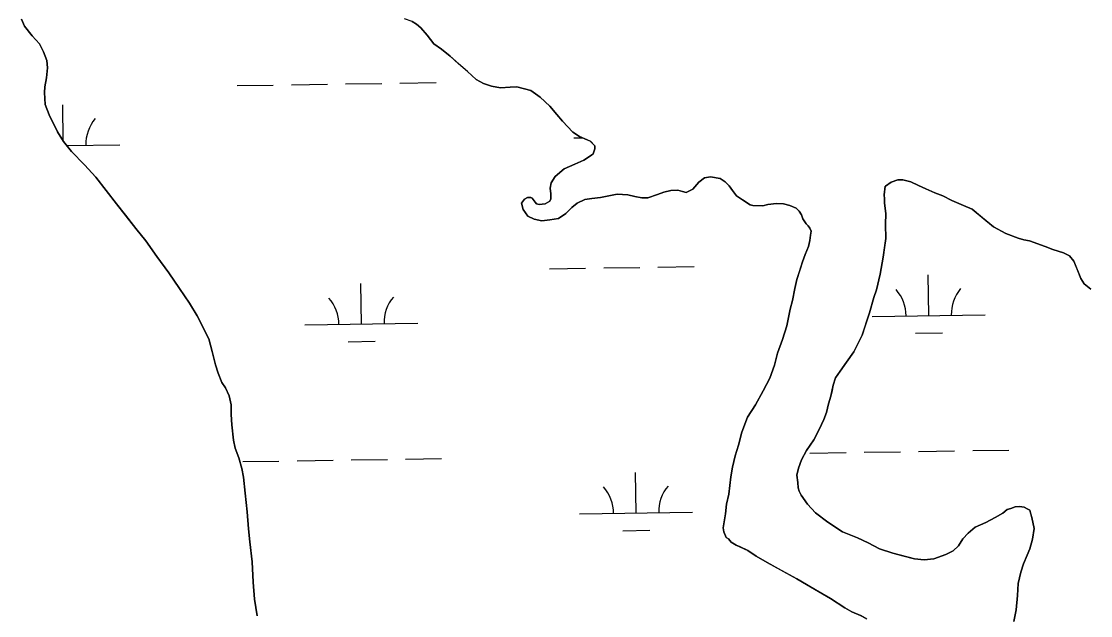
# Model space of a CAD drawing. Extents: x 3807117 to 3845308, y 337856 to 363736.
# Drawn here: x 3829195 to 3830141, y 359516 to 360041 of the extents above; entities that cross this region are included whole.
import ezdxf

# ---------------------------------------------------------------- set-up
doc = ezdxf.new("R2010")
doc.units = 0
doc.layers.add('V-TOPO-SHOR', color=7, linetype='Continuous')
doc.layers.add('V-WETL-SWMP', color=7, linetype='Continuous')

msp = doc.modelspace()

# ---------------------------------------------------------------- linework, layer by layer
at = {"layer": 'V-TOPO-SHOR'}
for points in [[(3829195.3, 360043.39), (3829198.14, 360037.1), (3829204.96, 360028.48), (3829211.36, 360021.44), (3829214.99, 360014.37), (3829217.84, 360006.9), (3829218.31, 360000.18), (3829217.62, 359991.48), (3829216.13, 359983.57), (3829215.79, 359978.43), (3829216.31, 359967.77), (3829219.97, 359958.72), (3829227.25, 359943.79), (3829232.48, 359935.16), (3829239.7, 359926.15), (3829251.29, 359914.43), (3829261.29, 359903.48), (3829279.33, 359879.98), (3829287.35, 359869.8), (3829296.57, 359858.05), (3829305.39, 359847.09), (3829315.02, 359833.37), (3829325.85, 359818.87), (3829335.1, 359805.15), (3829343.94, 359792.21), (3829350.78, 359780.83), (3829361.29, 359760.41), (3829364.17, 359749.38), (3829367.07, 359737.56)], [(3829880.7, 359876.12), (3829875.14, 359878.43), (3829869.59, 359879.95), (3829863.27, 359880.27), (3829855.77, 359879.39), (3829851.44, 359878.16), (3829842.35, 359878.45), (3829839.97, 359879.22), (3829833.21, 359883.48), (3829828.03, 359886.98), (3829824.42, 359891.68), (3829821.61, 359896), (3829818.01, 359899.51), (3829813.64, 359902.23), (3829804.93, 359903.71), (3829799.8, 359902.86), (3829794.71, 359899.25), (3829789.25, 359892.87), (3829786.89, 359891.65), (3829783.35, 359890.03), (3829780.18, 359890.79), (3829776.22, 359891.93), (3829769.9, 359891.86), (3829763.59, 359890.2), (3829758.09, 359888.17), (3829749.43, 359885.3), (3829744.29, 359885.24), (3829737.96, 359886.36), (3829732.01, 359887.87), (3829722.52, 359888.55), (3829713.46, 359886.87), (3829707.54, 359885.62), (3829700.05, 359884.74), (3829693.74, 359883.88), (3829687.06, 359880.64), (3829682.36, 359876.64), (3829676.89, 359871.44), (3829670.62, 359867.03), (3829662.73, 359865.75), (3829655.63, 359864.88), (3829648.89, 359866.38), (3829643.33, 359869.09), (3829639.31, 359874.97), (3829637.67, 359880.48), (3829640.4, 359884.07), (3829643.15, 359885.68), (3829645.91, 359885.71), (3829647.1, 359884.93), (3829648.71, 359882.98), (3829651.11, 359879.84), (3829653.49, 359879.47), (3829658.62, 359879.93), (3829662.94, 359882.35), (3829663.71, 359884.33), (3829663.66, 359888.68), (3829663.2, 359893.81), (3829663.94, 359898.56), (3829667.43, 359904.13), (3829675.65, 359910.94), (3829685.09, 359915), (3829692.95, 359918.64), (3829699.61, 359923.06), (3829701.18, 359924.27), (3829702.71, 359928.63), (3829702.68, 359931.39), (3829698.68, 359935.3), (3829695.91, 359936.45), (3829689.16, 359939.54), (3829683.18, 359943.42), (3829673.99, 359953.19), (3829669.18, 359959.06), (3829662.77, 359966.5), (3829654.39, 359974.31), (3829646.02, 359980.14), (3829633.74, 359983.55), (3829627.82, 359983.09), (3829619.13, 359982.6), (3829611.21, 359984.09), (3829604.08, 359986.38), (3829597.72, 359989.86), (3829590.13, 359996.89), (3829582.15, 360003.91), (3829574.56, 360010.54), (3829566.99, 360016.78), (3829560.22, 360021.44), (3829554.2, 360029.28), (3829548.6, 360035.53), (3829545.01, 360039.05), (3829541.03, 360041.37), (3829534.29, 360043.67)], [(3830141.48, 359804.4), (3830135.5, 359809.08), (3830132.68, 359813.78), (3830129.43, 359822.04), (3830126.58, 359829.12), (3830122.58, 359833.82), (3830117.41, 359836.53), (3830107.89, 359839.58), (3830101.15, 359842.27), (3830087.26, 359847.25), (3830082.12, 359847.98), (3830077.36, 359849.51), (3830066.25, 359853.73), (3830055.52, 359859.53), (3830045.55, 359867.72), (3830036.38, 359875.12), (3830028.83, 359878.59), (3830018.51, 359882.82), (3830010.56, 359887.07), (3830003.42, 359889.76), (3829995.48, 359893.22), (3829989.12, 359896.31), (3829982.37, 359899.4), (3829975.24, 359901.29), (3829970.89, 359901.24), (3829964.99, 359899.2), (3829959.89, 359895.59), (3829959.5, 359895.58)], [(3829959.5, 359895.58), (3829958.79, 359888.07), (3829958.83, 359884.51), (3829958.88, 359880.56), (3829960.17, 359871.49), (3829959.88, 359861.61), (3829960.02, 359849.36), (3829958.92, 359841.45), (3829957.84, 359832.74), (3829955.24, 359817.7), (3829951.84, 359803.84), (3829949.55, 359797.09), (3829945.75, 359783.62), (3829941.93, 359772.12), (3829939.26, 359763.79), (3829931.92, 359749.09), (3829925.31, 359739.92), (3829919.86, 359731.96), (3829915.59, 359725.99), (3829913.68, 359719.64), (3829912.55, 359714.89), (3829911.43, 359709.74), (3829909.53, 359703), (3829907.64, 359695.48), (3829905.34, 359689.13), (3829901.09, 359680.39), (3829896.45, 359671.25), (3829889.85, 359661.69), (3829885.59, 359653.35), (3829882.91, 359646.21), (3829881.4, 359639.87), (3829882.26, 359633.56), (3829882.71, 359628.82), (3829883.54, 359625.67), (3829885.16, 359622.13), (3829890.78, 359614.29), (3829897.98, 359606.47), (3829908.74, 359598.3), (3829921.87, 359589.75), (3829934.97, 359584.37), (3829944.5, 359580.13), (3829954.44, 359574.71), (3829966.33, 359570.9), (3829975.05, 359568.63), (3829985.35, 359565.98), (3829994.06, 359564.89), (3830002.74, 359565.78), (3830013.36, 359569.85), (3830019.65, 359573.08)], [(3829893.97, 359855.73), (3829892.75, 359858.48), (3829891.54, 359860.44), (3829889.55, 359862.39), (3829886.73, 359866.71), (3829885.51, 359870.25), (3829883.5, 359873.39), (3829880.7, 359876.12)], [(3829943.29, 359512.56), (3829937.72, 359515.66), (3829930.18, 359519.13), (3829923.82, 359522.61), (3829911.08, 359530.76), (3829897.96, 359538.52), (3829890, 359543.17), (3829881.25, 359548.21), (3829867.73, 359555.56), (3829855.01, 359562.53), (3829845.47, 359568.35), (3829837.9, 359573.39), (3829831.15, 359576.48), (3829827.58, 359578.02), (3829823.2, 359580.73), (3829820.8, 359583.48), (3829818.81, 359584.64), (3829816.78, 359589.75), (3829816.34, 359593.3), (3829817.45, 359600.43), (3829818.18, 359605.57), (3829819.27, 359614.27), (3829821.14, 359622.99), (3829822.24, 359630.9), (3829822.94, 359638.41), (3829824.42, 359647.12), (3829826.68, 359657.03), (3829829.74, 359666.54), (3829832.77, 359678.03), (3829837.75, 359691.13), (3829844.74, 359702.27), (3829851.71, 359714.6), (3829857.51, 359725.73), (3829861.73, 359737.23), (3829864.37, 359747.93), (3829868.58, 359759.83), (3829872.4, 359772.12), (3829875.39, 359786.77), (3829877.68, 359794.3), (3829879.53, 359804.99), (3829881.42, 359812.92), (3829883.71, 359820.05), (3829886.37, 359828.78), (3829888.67, 359835.12), (3829891.75, 359842.27), (3829892.88, 359847.42), (3829893.61, 359852.17), (3829893.97, 359855.73)], [(3829367.07, 359737.56), (3829369.53, 359730.08), (3829372.78, 359721.82), (3829376, 359717.11), (3829379.24, 359710.04), (3829380.91, 359702.15), (3829381.01, 359693.46), (3829381.5, 359684.38), (3829382.84, 359670.96), (3829384.5, 359663.87), (3829387.76, 359655.22), (3829390.24, 359645.76), (3829391.9, 359638.28), (3829393.25, 359624.07), (3829395.02, 359607.49), (3829396.37, 359592.5), (3829397.29, 359581.05), (3829399.47, 359563.3), (3829400.46, 359545.13), (3829401.43, 359530.13), (3829403.96, 359515.54)], [(3830019.65, 359573.08), (3830024.34, 359577.48), (3830028.22, 359583.45), (3830032.9, 359588.64), (3830039.16, 359593.85), (3830048.6, 359597.91), (3830056.85, 359602.34), (3830063.52, 359606.37), (3830067.43, 359609.58), (3830070.58, 359610.4), (3830074.52, 359612.03), (3830078.47, 359612.07), (3830082.42, 359611.72), (3830085.21, 359610.17), (3830087.59, 359609.01), (3830088.42, 359605.47), (3830089.24, 359602.32), (3830091.33, 359592.86), (3830089.85, 359583.36), (3830087.58, 359574.64), (3830085.27, 359569.08), (3830081.81, 359561.54), (3830079.52, 359554.01), (3830077.26, 359544.1), (3830076.59, 359533.43), (3830075.55, 359520.78), (3830073.3, 359510.48)]]:
    msp.add_lwpolyline(points, dxfattribs=at)
at = {"layer": 'V-WETL-SWMP'}
for p, q in [((3829198.14, 360037.1), (3829195.31, 360043.38)), ((3829541.03, 360041.37), (3829545.01, 360039.05)), ((3829204.96, 360028.48), (3829198.14, 360037.1)), ((3829545.01, 360039.05), (3829548.6, 360035.53)), ((3829548.6, 360035.53), (3829554.2, 360029.27)), ((3829211.36, 360021.44), (3829204.96, 360028.48)), ((3829554.2, 360029.27), (3829560.22, 360021.44)), ((3829214.99, 360014.37), (3829211.36, 360021.44)), ((3829217.84, 360006.9), (3829214.99, 360014.37)), ((3829560.22, 360021.44), (3829566.99, 360016.78)), ((3829566.99, 360016.78), (3829574.57, 360010.54)), ((3829218.31, 360000.19), (3829217.84, 360006.9)), ((3829574.57, 360010.54), (3829590.13, 359996.89)), ((3829217.62, 359991.49), (3829218.31, 360000.19)), ((3829590.13, 359996.89), (3829597.72, 359989.86)), ((3829216.13, 359983.57), (3829217.62, 359991.49)), ((3829386.19, 359984.55), (3829418.18, 359985.03)), ((3829434.18, 359985.27), (3829466.18, 359985.75)), ((3829482.18, 359985.99), (3829514.17, 359986.47)), ((3829530.17, 359986.71), (3829562.17, 359987.19)), ((3829597.72, 359989.86), (3829604.08, 359986.38)), ((3829604.08, 359986.38), (3829611.21, 359984.09)), ((3829215.8, 359978.43), (3829216.13, 359983.57)), ((3829216.31, 359967.77), (3829215.8, 359978.43)), ((3829611.21, 359984.09), (3829619.13, 359982.6)), ((3829619.13, 359982.6), (3829627.82, 359983.09)), ((3829627.82, 359983.09), (3829633.74, 359983.55)), ((3829633.74, 359983.55), (3829646.03, 359980.14)), ((3829646.03, 359980.14), (3829654.39, 359974.31)), ((3829219.97, 359958.72), (3829216.31, 359967.77)), ((3829232.31, 359935.44), (3829231.83, 359967.5)), ((3829654.39, 359974.31), (3829662.77, 359966.5)), ((3829662.77, 359966.5), (3829669.18, 359959.06)), ((3829227.25, 359943.79), (3829219.97, 359958.72)), ((3829669.18, 359959.06), (3829673.99, 359953.19)), ((3829673.99, 359953.19), (3829683.18, 359943.42)), ((3829232.48, 359935.16), (3829227.25, 359943.79)), ((3829683.18, 359943.42), (3829689.16, 359939.54)), ((3829684.23, 359938.27), (3829691.68, 359938.38)), ((3829689.16, 359939.54), (3829695.91, 359936.45)), ((3829239.7, 359926.15), (3829232.48, 359935.16)), ((3829235.38, 359931.55), (3829282.37, 359932.25)), ((3829695.91, 359936.45), (3829698.69, 359935.3)), ((3829698.69, 359935.3), (3829702.68, 359931.39)), ((3829702.71, 359928.63), (3829701.18, 359924.26)), ((3829702.68, 359931.39), (3829702.71, 359928.63)), ((3829251.29, 359914.43), (3829239.7, 359926.15)), ((3829692.95, 359918.64), (3829685.09, 359915)), ((3829699.61, 359923.06), (3829692.95, 359918.64)), ((3829701.18, 359924.26), (3829699.61, 359923.06)), ((3829261.29, 359903.48), (3829251.29, 359914.43)), ((3829675.65, 359910.94), (3829667.43, 359904.13)), ((3829685.09, 359915), (3829675.65, 359910.94)), ((3829279.33, 359879.98), (3829261.29, 359903.48)), ((3829667.43, 359904.13), (3829663.94, 359898.56)), ((3829794.7, 359899.25), (3829799.8, 359902.86)), ((3829799.8, 359902.86), (3829804.93, 359903.71)), ((3829804.93, 359903.71), (3829813.63, 359902.23)), ((3829813.63, 359902.23), (3829818.01, 359899.51)), ((3829818.01, 359899.51), (3829821.61, 359896)), ((3829964.99, 359899.2), (3829970.89, 359901.24)), ((3829970.89, 359901.24), (3829975.24, 359901.29)), ((3829975.24, 359901.29), (3829982.37, 359899.4)), ((3829982.37, 359899.4), (3829989.12, 359896.31)), ((3829663.94, 359898.56), (3829663.2, 359893.81)), ((3829663.2, 359893.81), (3829663.66, 359888.68)), ((3829758.09, 359888.17), (3829763.59, 359890.2)), ((3829763.59, 359890.2), (3829769.9, 359891.86)), ((3829769.9, 359891.86), (3829776.22, 359891.93)), ((3829776.22, 359891.93), (3829780.18, 359890.79)), ((3829780.18, 359890.79), (3829783.35, 359890.03)), ((3829783.35, 359890.03), (3829786.89, 359891.65)), ((3829786.89, 359891.65), (3829789.25, 359892.86)), ((3829789.25, 359892.86), (3829794.7, 359899.25)), ((3829821.61, 359896), (3829824.42, 359891.68)), ((3829824.42, 359891.68), (3829828.03, 359886.98)), ((3829958.79, 359888.07), (3829959.5, 359895.58)), ((3829959.5, 359895.58), (3829959.89, 359895.59)), ((3829959.89, 359895.59), (3829964.99, 359899.2)), ((3829989.12, 359896.31), (3829995.48, 359893.22)), ((3829995.48, 359893.22), (3830003.42, 359889.76)), ((3829640.4, 359884.07), (3829637.67, 359880.48)), ((3829637.67, 359880.48), (3829639.31, 359874.97)), ((3829643.14, 359885.68), (3829640.4, 359884.07)), ((3829645.91, 359885.71), (3829643.14, 359885.68)), ((3829647.1, 359884.93), (3829645.91, 359885.71)), ((3829651.11, 359879.84), (3829647.1, 359884.93)), ((3829662.94, 359882.35), (3829658.62, 359879.93)), ((3829663.7, 359884.33), (3829662.94, 359882.35)), ((3829663.66, 359888.68), (3829663.7, 359884.33)), ((3829682.36, 359876.64), (3829687.06, 359880.64)), ((3829687.06, 359880.64), (3829693.74, 359883.88)), ((3829693.74, 359883.88), (3829700.05, 359884.74)), ((3829700.05, 359884.74), (3829707.54, 359885.62)), ((3829707.54, 359885.62), (3829713.46, 359886.87)), ((3829713.46, 359886.87), (3829722.52, 359888.55)), ((3829722.52, 359888.55), (3829732.01, 359887.87)), ((3829732.01, 359887.87), (3829737.96, 359886.36)), ((3829737.96, 359886.36), (3829744.29, 359885.24)), ((3829744.29, 359885.24), (3829749.43, 359885.3)), ((3829749.43, 359885.3), (3829758.09, 359888.17)), ((3829828.03, 359886.98), (3829833.21, 359883.48)), ((3829833.21, 359883.48), (3829839.97, 359879.22)), ((3829958.83, 359884.51), (3829958.79, 359888.07)), ((3829958.88, 359880.56), (3829958.83, 359884.51)), ((3829960.17, 359871.49), (3829958.88, 359880.56)), ((3830003.42, 359889.76), (3830010.56, 359887.07)), ((3830010.56, 359887.07), (3830018.51, 359882.82)), ((3830018.51, 359882.82), (3830028.83, 359878.59)), ((3829296.57, 359858.05), (3829279.33, 359879.98)), ((3829639.31, 359874.97), (3829643.33, 359869.09)), ((3829653.49, 359879.47), (3829651.11, 359879.84)), ((3829658.62, 359879.93), (3829653.49, 359879.47)), ((3829670.62, 359867.03), (3829676.89, 359871.44)), ((3829676.89, 359871.44), (3829682.36, 359876.64)), ((3829839.97, 359879.22), (3829842.35, 359878.45)), ((3829842.35, 359878.45), (3829851.44, 359878.16)), ((3829851.44, 359878.16), (3829855.77, 359879.39)), ((3829855.77, 359879.39), (3829863.27, 359880.27)), ((3829863.27, 359880.27), (3829869.59, 359879.95)), ((3829869.59, 359879.95), (3829875.14, 359878.43)), ((3829875.14, 359878.43), (3829880.7, 359876.12)), ((3829880.7, 359876.12), (3829883.5, 359873.39)), ((3829883.5, 359873.39), (3829885.51, 359870.25)), ((3829959.88, 359861.61), (3829960.17, 359871.49)), ((3830028.83, 359878.59), (3830036.38, 359875.12)), ((3830036.38, 359875.12), (3830055.52, 359859.53)), ((3829643.33, 359869.09), (3829648.89, 359866.38)), ((3829648.89, 359866.38), (3829655.63, 359864.88)), ((3829655.63, 359864.88), (3829662.73, 359865.75)), ((3829662.73, 359865.75), (3829670.62, 359867.03)), ((3829885.51, 359870.25), (3829886.73, 359866.71)), ((3829886.73, 359866.71), (3829889.55, 359862.39)), ((3829889.55, 359862.39), (3829891.55, 359860.44)), ((3829960.02, 359849.36), (3829959.88, 359861.61)), ((3829305.39, 359847.09), (3829296.57, 359858.05)), ((3829891.55, 359860.44), (3829892.75, 359858.48)), ((3829892.75, 359858.48), (3829893.97, 359855.73)), ((3829893.61, 359852.17), (3829892.88, 359847.42)), ((3829893.97, 359855.73), (3829893.61, 359852.17)), ((3830055.52, 359859.53), (3830066.25, 359853.73)), ((3830066.25, 359853.73), (3830077.36, 359849.51)), ((3829315.02, 359833.37), (3829305.39, 359847.09)), ((3829892.88, 359847.42), (3829891.75, 359842.27)), ((3829957.84, 359832.74), (3829960.02, 359849.36)), ((3830077.36, 359849.51), (3830082.12, 359847.98)), ((3830082.12, 359847.98), (3830087.26, 359847.25)), ((3830087.26, 359847.25), (3830101.15, 359842.27)), ((3829325.86, 359818.87), (3829315.02, 359833.37)), ((3829888.67, 359835.12), (3829886.37, 359828.77)), ((3829891.75, 359842.27), (3829888.67, 359835.12)), ((3830101.15, 359842.27), (3830107.89, 359839.58)), ((3830107.89, 359839.58), (3830117.41, 359836.53)), ((3830117.41, 359836.53), (3830122.58, 359833.82)), ((3830122.58, 359833.82), (3830126.58, 359829.12)), ((3829710.55, 359823.22), (3829742.54, 359823.7)), ((3829758.54, 359823.94), (3829790.54, 359824.42)), ((3829886.37, 359828.77), (3829881.42, 359812.92)), ((3829955.24, 359817.7), (3829957.84, 359832.74)), ((3830126.58, 359829.12), (3830132.68, 359813.78)), ((3829343.94, 359792.21), (3829325.86, 359818.87)), ((3829662.55, 359822.5), (3829694.55, 359822.98)), ((3829951.84, 359803.84), (3829955.24, 359817.7)), ((3829998.06, 359781.09), (3829997.52, 359817.09)), ((3829496.2, 359773.57), (3829495.66, 359809.57)), ((3829879.53, 359804.99), (3829877.68, 359794.3)), ((3829881.42, 359812.92), (3829879.53, 359804.99)), ((3830132.68, 359813.78), (3830135.5, 359809.08)), ((3830135.5, 359809.08), (3830141.48, 359804.4)), ((3829945.75, 359783.62), (3829949.55, 359797.09)), ((3829949.55, 359797.09), (3829951.84, 359803.84)), ((3829350.78, 359780.83), (3829343.94, 359792.21)), ((3829875.39, 359786.77), (3829872.4, 359772.12)), ((3829877.68, 359794.3), (3829875.39, 359786.77)), ((3829361.29, 359760.41), (3829350.78, 359780.83)), ((3829939.26, 359763.79), (3829945.75, 359783.62)), ((3829948.06, 359780.34), (3830048.05, 359781.84)), ((3829446.21, 359772.83), (3829546.2, 359774.32)), ((3829872.4, 359772.12), (3829868.58, 359759.83)), ((3829364.18, 359749.38), (3829361.29, 359760.41)), ((3829484.44, 359757.97), (3829508.43, 359758.32)), ((3829868.58, 359759.83), (3829864.37, 359747.93)), ((3829931.92, 359749.09), (3829939.26, 359763.79)), ((3829986.29, 359765.48), (3830010.29, 359765.84)), ((3829367.08, 359737.56), (3829364.18, 359749.38)), ((3829925.31, 359739.93), (3829931.92, 359749.09)), ((3829864.37, 359747.93), (3829861.73, 359737.23)), ((3829919.87, 359731.96), (3829925.31, 359739.93)), ((3829369.53, 359730.08), (3829367.08, 359737.56)), ((3829372.78, 359721.82), (3829369.53, 359730.08)), ((3829861.73, 359737.23), (3829857.51, 359725.73)), ((3829915.59, 359725.99), (3829919.87, 359731.96)), ((3829376, 359717.11), (3829372.78, 359721.82)), ((3829857.51, 359725.73), (3829851.71, 359714.6)), ((3829911.43, 359709.74), (3829913.68, 359719.64)), ((3829913.68, 359719.64), (3829915.59, 359725.99)), ((3829379.24, 359710.04), (3829376, 359717.11)), ((3829851.71, 359714.6), (3829844.74, 359702.27)), ((3829380.91, 359702.15), (3829379.24, 359710.04)), ((3829381.01, 359693.46), (3829380.91, 359702.15)), ((3829844.74, 359702.27), (3829837.75, 359691.13)), ((3829907.64, 359695.48), (3829909.53, 359703)), ((3829909.53, 359703), (3829911.43, 359709.74)), ((3829381.51, 359684.38), (3829381.01, 359693.46)), ((3829905.34, 359689.13), (3829907.64, 359695.48)), ((3829382.84, 359670.96), (3829381.51, 359684.38)), ((3829837.75, 359691.13), (3829832.77, 359678.03)), ((3829901.09, 359680.39), (3829905.34, 359689.13)), ((3829832.77, 359678.03), (3829829.74, 359666.54)), ((3829896.45, 359671.25), (3829901.09, 359680.39)), ((3829384.5, 359663.87), (3829382.84, 359670.96)), ((3829387.76, 359655.22), (3829384.5, 359663.87)), ((3829829.74, 359666.54), (3829826.68, 359657.03)), ((3829889.84, 359661.69), (3829896.45, 359671.25)), ((3829390.24, 359645.76), (3829387.76, 359655.22)), ((3829487.16, 359653.35), (3829519.16, 359653.83)), ((3829535.15, 359654.07), (3829567.15, 359654.55)), ((3829826.68, 359657.03), (3829824.42, 359647.12)), ((3829885.59, 359653.35), (3829889.84, 359661.69)), ((3829893.02, 359659.44), (3829925.02, 359659.91)), ((3829941.02, 359660.15), (3829973.01, 359660.63)), ((3829989.01, 359660.87), (3830021.01, 359661.35)), ((3830037.01, 359661.59), (3830069, 359662.07)), ((3829391.9, 359638.28), (3829390.24, 359645.76)), ((3829391.17, 359651.92), (3829423.17, 359652.4)), ((3829439.16, 359652.64), (3829471.16, 359653.11)), ((3829824.42, 359647.12), (3829822.94, 359638.41)), ((3829881.4, 359639.87), (3829882.91, 359646.21)), ((3829882.91, 359646.21), (3829885.59, 359653.35)), ((3829393.25, 359624.07), (3829391.9, 359638.28)), ((3829739.21, 359606.38), (3829738.67, 359642.38)), ((3829822.94, 359638.41), (3829822.24, 359630.9)), ((3829882.26, 359633.56), (3829881.4, 359639.87)), ((3829822.24, 359630.9), (3829821.14, 359622.99)), ((3829882.71, 359628.82), (3829882.26, 359633.56)), ((3829883.54, 359625.67), (3829882.71, 359628.82)), ((3829885.16, 359622.13), (3829883.54, 359625.67)), ((3829395.02, 359607.49), (3829393.25, 359624.07)), ((3829821.14, 359622.99), (3829819.27, 359614.27)), ((3829890.78, 359614.29), (3829885.16, 359622.13)), ((3829396.37, 359592.5), (3829395.02, 359607.49)), ((3829689.21, 359605.63), (3829789.2, 359607.13)), ((3829819.27, 359614.27), (3829818.18, 359605.57)), ((3829897.98, 359606.47), (3829890.78, 359614.29)), ((3829908.74, 359598.3), (3829897.98, 359606.47)), ((3830063.52, 359606.37), (3830056.85, 359602.34)), ((3830067.43, 359609.58), (3830063.52, 359606.37)), ((3830070.58, 359610.4), (3830067.43, 359609.58)), ((3830074.52, 359612.03), (3830070.58, 359610.4)), ((3830078.47, 359612.07), (3830074.52, 359612.03)), ((3830082.42, 359611.72), (3830078.47, 359612.07)), ((3830085.21, 359610.17), (3830082.42, 359611.72)), ((3830087.59, 359609.01), (3830085.21, 359610.17)), ((3830089.25, 359602.32), (3830087.59, 359609.01)), ((3829818.18, 359605.57), (3829816.34, 359593.3)), ((3829921.87, 359589.75), (3829908.74, 359598.3)), ((3830048.6, 359597.91), (3830039.17, 359593.85)), ((3830056.85, 359602.34), (3830048.6, 359597.91)), ((3830091.33, 359592.86), (3830089.25, 359602.32)), ((3829397.29, 359581.05), (3829396.37, 359592.5)), ((3829727.44, 359590.77), (3829751.44, 359591.13)), ((3829816.34, 359593.3), (3829816.78, 359589.75)), ((3829816.78, 359589.75), (3829818.81, 359584.64)), ((3829934.97, 359584.37), (3829921.87, 359589.75)), ((3830032.9, 359588.64), (3830028.22, 359583.45)), ((3830039.17, 359593.85), (3830032.9, 359588.64)), ((3830089.86, 359583.36), (3830091.33, 359592.86)), ((3829399.47, 359563.29), (3829397.29, 359581.05)), ((3829818.81, 359584.64), (3829820.8, 359583.47)), ((3829820.8, 359583.47), (3829823.2, 359580.73)), ((3829823.2, 359580.73), (3829827.58, 359578.02)), ((3829827.58, 359578.02), (3829837.9, 359573.39)), ((3829944.5, 359580.13), (3829934.97, 359584.37)), ((3829954.44, 359574.71), (3829944.5, 359580.13)), ((3830028.22, 359583.45), (3830024.34, 359577.48)), ((3830087.58, 359574.64), (3830089.86, 359583.36)), ((3829837.9, 359573.39), (3829845.47, 359568.34)), ((3829845.47, 359568.34), (3829855.01, 359562.53)), ((3829966.33, 359570.9), (3829954.44, 359574.71)), ((3829985.35, 359565.98), (3829966.33, 359570.9)), ((3830013.36, 359569.85), (3830002.74, 359565.78)), ((3830019.65, 359573.08), (3830013.36, 359569.85)), ((3830024.34, 359577.48), (3830019.65, 359573.08)), ((3830081.81, 359561.54), (3830085.28, 359569.08)), ((3830085.28, 359569.08), (3830087.58, 359574.64)), ((3829400.47, 359545.13), (3829399.47, 359563.29)), ((3829855.01, 359562.53), (3829881.25, 359548.2)), ((3829994.06, 359564.89), (3829985.35, 359565.98)), ((3830002.74, 359565.78), (3829994.06, 359564.89)), ((3830079.52, 359554.01), (3830081.81, 359561.54)), ((3830077.26, 359544.1), (3830079.52, 359554.01)), ((3829401.43, 359530.13), (3829400.47, 359545.13)), ((3829881.25, 359548.2), (3829890, 359543.17)), ((3829890, 359543.17), (3829911.08, 359530.76)), ((3830076.59, 359533.43), (3830077.26, 359544.1)), ((3829911.08, 359530.76), (3829923.82, 359522.61)), ((3830075.55, 359520.77), (3830076.59, 359533.43)), ((3829403.96, 359515.54), (3829401.43, 359530.13)), ((3829923.82, 359522.61), (3829930.18, 359519.13)), ((3829930.18, 359519.13), (3829937.72, 359515.66)), ((3830073.3, 359510.48), (3830075.55, 359520.77))]:
    msp.add_line(p, q, dxfattribs=at)
for centre, start, end in [((3829287.6, 359932.8), 140.08653, 181.63019), ((3830053.28, 359782.4), 140.08653, 181.63019), ((3829440.96, 359773.22), 0.08653, 41.63019), ((3829551.43, 359774.88), 140.08653, 181.63019), ((3829942.81, 359780.74), 0.08653, 41.63019), ((3829683.96, 359606.03), 0.08653, 41.63019), ((3829794.44, 359607.69), 140.08653, 181.63019)]:
    msp.add_arc(centre, 35.25, start, end, dxfattribs=at)

doc.saveas('drawing.dxf')
